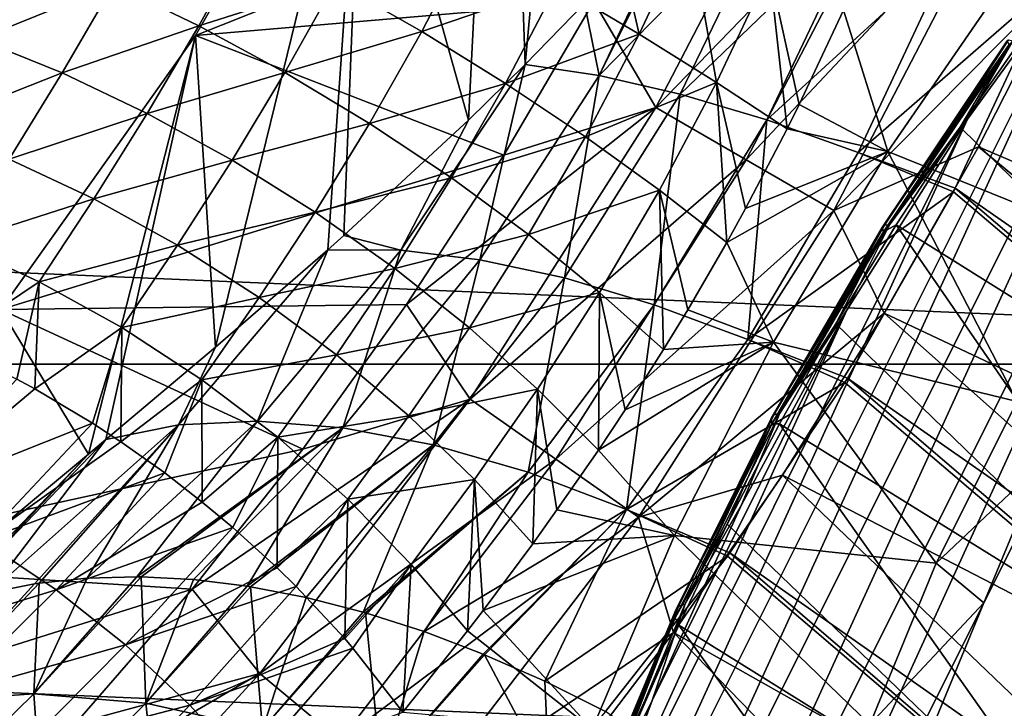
# Model space of a CAD drawing. Header units: metres. Extents: x -82 to 82, y -313 to 40.
# Tile 323 of 405: x 20.58 to 27.83, y -19.01 to -13.94. Entities that reach past the tile are written whole.
import ezdxf

# ---------------------------------------------------------------- set-up
doc = ezdxf.new("R2010")
doc.units = ezdxf.units.M
doc.layers.add('solid_505278_SW0001_CCC', color=7, linetype='CONTINUOUS')

msp = doc.modelspace()

# ---------------------------------------------------------------- linework, layer by layer
at = {"layer": 'solid_505278_SW0001_CCC'}
for points in [[(24.137577, -9.663197, 15), (24.946812, -7.325066, 15), (24.303696, -14.269228, 15)], [(24.946812, -7.325066, 15), (24.740204, -13.820303, 15), (24.303696, -14.269228, 15)], [(23.109718, -11.913891, 15), (24.137577, -9.663197, 15), (23.884995, -14.680129, 15)], [(24.137577, -9.663197, 15), (24.303696, -14.269228, 15), (23.884995, -14.680129, 15)], [(23.931541, -24.465786, 50.190033), (29.631002, -11.998399, 55.399693), (30.784945, -10.763329, 55.271038)], [(23.956261, -25.700851, 49.029205), (23.931541, -24.465786, 50.190033), (30.784945, -10.763329, 55.271038)], [(27.683992, -18.234549, 51.805008), (23.956261, -25.700851, 49.029205), (30.784945, -10.763329, 55.271038)], [(28.280729, -17.04472, 52.244419), (27.683992, -18.234549, 51.805008), (30.784945, -10.763329, 55.271038)], [(23.109718, -11.913891, -257.5), (21.872576, -14.056685, -257.5), (25.420774, -12.645442, -257.5)], [(21.872576, -14.056685, 15), (21.872576, -14.056685, -257.5), (23.109718, -11.913891, -257.5)], [(21.872576, -14.056685, 15), (23.109718, -11.913891, -257.5), (23.109718, -11.913891, 15)], [(21.872576, -14.056685, 15), (23.109718, -11.913891, 15), (22.020729, -16.351177, 15)], [(23.109718, -11.913891, 15), (22.849035, -15.633101, 15), (22.020729, -16.351177, 15)], [(23.109718, -11.913891, 15), (22.966593, -15.528576, 15), (22.849035, -15.633101, 15)], [(23.109718, -11.913891, 15), (23.884995, -14.680129, 15), (22.966593, -15.528576, 15)], [(23.931541, -24.465786, 50.190033), (24.049555, -23.157795, 51.261654), (29.631002, -11.998399, 55.399693)], [(24.049555, -23.157795, 51.261654), (28.553118, -13.306394, 55.378189), (29.631002, -11.998399, 55.399693)], [(26.440536, -12.329425, -257.551117), (24.809366, -13.806458, -257.5), (25.265343, -14.586952, -257.551117)], [(26.440536, -12.329425, -257.551117), (25.265343, -14.586952, -257.551117), (27.138897, -12.655076, -257.704254)], [(21.872576, -14.056685, -257.5), (24.809366, -13.806458, -257.5), (25.420774, -12.645442, -257.5)], [(25.265343, -14.586952, -257.551117), (25.932663, -14.97223, -257.704254), (27.138897, -12.655076, -257.704254)], [(27.138897, -12.655076, -257.704254), (25.932663, -14.97223, -257.704254), (27.813141, -12.969481, -257.956726)], [(24.848799, -14.351301, 15.713318), (25.502874, -12.970085, 15), (25.582354, -12.875551, 15)], [(26.15926, -13.01285, 15.698544), (24.848799, -14.351301, 15.713318), (25.582354, -12.875551, 15)], [(24.887297, -12.935745, 53.281433), (24.536131, -13.685987, 53.205784), (25.143915, -14.046604, 53.40366)], [(24.848799, -14.351301, 15.713318), (24.740204, -13.820303, 15), (25.502874, -12.970085, 15)], [(25.51222, -13.261362, 53.477398), (24.887297, -12.935745, 53.281433), (25.143915, -14.046604, 53.40366)], [(25.932663, -14.97223, -257.704254), (26.576939, -15.344203, -257.956726), (27.813141, -12.969481, -257.956726)], [(27.813141, -12.969481, -257.956726), (26.576939, -15.344203, -257.956726), (28.283504, -13.620578, -258.303833)], [(26.15926, -13.01285, 15.698544), (25.445675, -14.487222, 16.386799), (24.848799, -14.351301, 15.713318)], [(26.15926, -13.01285, 15.698544), (26.788694, -13.193195, 16.344751), (25.445675, -14.487222, 16.386799)], [(26.788694, -13.193195, 16.344751), (26.083418, -14.676422, 17.007921), (25.445675, -14.487222, 16.386799)], [(26.788694, -13.193195, 16.344751), (27.460649, -13.418655, 16.931219), (26.083418, -14.676422, 17.007921)], [(25.51222, -13.261362, 53.477398), (25.143915, -14.046604, 53.40366), (25.713734, -14.401855, 53.699814)], [(26.103806, -13.574477, 53.772263), (25.51222, -13.261362, 53.477398), (25.713734, -14.401855, 53.699814)], [(36.44915, -16.476023, -279.5), (-36.44915, -16.476023, -279.5), (-37.71508, -13.325637, -279.5)], [(37.71508, -13.325637, -279.5), (36.44915, -16.476023, -279.5), (-37.71508, -13.325637, -279.5)], [(22.26449, -13.322787, 53.073959), (21.268299, -13.679102, 53.045944), (21.898563, -13.98352, 52.842003)], [(22.904629, -13.6624, 52.963566), (22.26449, -13.322787, 53.073959), (21.898563, -13.98352, 52.842003)], [(23.902937, -13.327454, 53.110275), (22.904629, -13.6624, 52.963566), (23.540449, -14.027037, 52.954937)], [(24.536131, -13.685987, 53.205784), (23.902937, -13.327454, 53.110275), (23.540449, -14.027037, 52.954937)], [(24.049555, -23.157795, 51.261654), (24.308893, -21.79232, 52.23143), (28.553118, -13.306394, 55.378189)], [(24.308893, -21.79232, 52.23143), (27.564003, -14.67187, 55.206802), (28.553118, -13.306394, 55.378189)], [(27.897261, -14.093922, 55.397335), (28.553118, -13.306394, 55.378189), (27.564003, -14.67187, 55.206802)], [(20.65416, -13.420107, 53.341324), (19.679672, -13.889545, 53.381355), (20.273165, -14.0816, 53.01693)], [(21.268299, -13.679102, 53.045944), (20.65416, -13.420107, 53.341324), (20.273165, -14.0816, 53.01693)], [(27.460649, -13.418655, 16.931219), (26.756451, -14.917248, 17.571249), (26.083418, -14.676422, 17.007921)], [(27.460649, -13.418655, 16.931219), (28.169254, -13.687249, 17.45281), (26.756451, -14.917248, 17.571249)], [(26.649622, -13.869112, 54.159935), (26.975014, -14.908995, 54.659142), (27.920057, -13.540524, 54.881489)], [(28.62536, -15.575521, 52.241753), (27.920057, -13.540524, 54.881489), (26.975014, -14.908995, 54.659142)], [(26.103806, -13.574477, 53.772263), (25.713734, -14.401855, 53.699814), (26.234234, -14.743563, 54.088257)], [(26.103806, -13.574477, 53.772263), (26.234234, -14.743563, 54.088257), (26.323267, -14.564832, 54.1119)], [(26.103806, -13.574477, 53.772263), (26.323267, -14.564832, 54.1119), (26.649622, -13.869112, 54.159935)], [(26.576939, -15.344203, -257.956726), (27.643942, -14.875796, -258.303833), (28.283504, -13.620578, -258.303833)], [(28.283504, -13.620578, -258.303833), (27.643942, -14.875796, -258.303833), (32.819336, -17.084826, -261.541443)], [(21.268299, -13.679102, 53.045944), (20.273165, -14.0816, 53.01693), (20.889635, -14.329658, 52.733463)], [(21.898563, -13.98352, 52.842003), (21.268299, -13.679102, 53.045944), (20.889635, -14.329658, 52.733463)], [(22.904629, -13.6624, 52.963566), (21.898563, -13.98352, 52.842003), (22.53228, -14.327241, 52.733597)], [(23.540449, -14.027037, 52.954937), (22.904629, -13.6624, 52.963566), (22.53228, -14.327241, 52.733597)], [(24.536131, -13.685987, 53.205784), (23.540449, -14.027037, 52.954937), (24.158934, -14.40923, 53.048244)], [(25.143915, -14.046604, 53.40366), (24.536131, -13.685987, 53.205784), (24.158934, -14.40923, 53.048244)], [(26.756451, -14.917248, 17.571249), (28.169254, -13.687249, 17.45281), (27.473446, -15.179481, 18.058968)], [(27.473446, -15.179481, 18.058968), (28.169254, -13.687249, 17.45281), (41.461132, -24.902836, 29.636663)], [(21.872576, -14.056685, -257.5), (24.144918, -14.938069, -257.5), (24.809366, -13.806458, -257.5)], [(25.265343, -14.586952, -257.551117), (24.809366, -13.806458, -257.5), (24.144918, -14.938069, -257.5)], [(24.848799, -14.351301, 15.713318), (24.303696, -14.269228, 15), (24.740204, -13.820303, 15)], [(26.649622, -13.869112, 54.159935), (26.323267, -14.564832, 54.1119), (26.975014, -14.908995, 54.659142)], [(21.898563, -13.98352, 52.842003), (20.889635, -14.329658, 52.733463), (21.517015, -14.62886, 52.536495)], [(22.53228, -14.327241, 52.733597), (21.898563, -13.98352, 52.842003), (21.517015, -14.62886, 52.536495)], [(21.872576, -14.056685, -257.5), (20.437395, -16.072115, -257.5), (24.144918, -14.938069, -257.5)], [(20.437395, -16.072115, 15), (20.437395, -16.072115, -257.5), (21.872576, -14.056685, -257.5)], [(20.437395, -16.072115, 15), (21.872576, -14.056685, -257.5), (21.872576, -14.056685, 15)], [(20.437395, -16.072115, 15), (21.872576, -14.056685, 15), (21.084581, -17.137592, 15)], [(21.872576, -14.056685, 15), (21.21279, -17.030762, 15), (21.084581, -17.137592, 15)], [(21.872576, -14.056685, 15), (22.020729, -16.351177, 15), (21.21279, -17.030762, 15)], [(23.540449, -14.027037, 52.954937), (22.53228, -14.327241, 52.733597), (23.156713, -14.703356, 52.722908)], [(24.158934, -14.40923, 53.048244), (23.540449, -14.027037, 52.954937), (23.156713, -14.703356, 52.722908)], [(25.143915, -14.046604, 53.40366), (24.158934, -14.40923, 53.048244), (24.747421, -14.801156, 53.241581)], [(25.713734, -14.401855, 53.699814), (25.143915, -14.046604, 53.40366), (24.747421, -14.801156, 53.241581)], [(30.36046, -17.526299, 61.46785), (28.006409, -14.01993, 55.868954), (27.508965, -14.72973, 55.761574)], [(27.869297, -14.121118, 55.74493), (27.508965, -14.72973, 55.761574), (28.006409, -14.01993, 55.868954)], [(20.889635, -14.329658, 52.733463), (20.273165, -14.0816, 53.01693), (19.883068, -14.729035, 52.617794)], [(26.9352, -15.470173, 55.375057), (27.855759, -14.095783, 55.629627), (26.950363, -15.452477, 55.258533)], [(27.869297, -14.121118, 55.74493), (27.855759, -14.095783, 55.629627), (26.9352, -15.470173, 55.375057)], [(26.944138, -15.502374, 55.48909), (27.869297, -14.121118, 55.74493), (26.9352, -15.470173, 55.375057)], [(26.944138, -15.502374, 55.48909), (27.508965, -14.72973, 55.761574), (27.869297, -14.121118, 55.74493)], [(26.950363, -15.452477, 55.258533), (27.865257, -14.086544, 55.511539), (26.988775, -15.450285, 55.146107)], [(27.855759, -14.095783, 55.629627), (27.865257, -14.086544, 55.511539), (26.950363, -15.452477, 55.258533)], [(27.865257, -14.086544, 55.511539), (27.897261, -14.093922, 55.397335), (26.988775, -15.450285, 55.146107)], [(26.988775, -15.450285, 55.146107), (27.897261, -14.093922, 55.397335), (27.564003, -14.67187, 55.206802)], [(23.385504, -15.636769, 15.749337), (23.884995, -14.680129, 15), (24.303696, -14.269228, 15)], [(23.385504, -15.636769, 15.749337), (24.303696, -14.269228, 15), (23.968529, -15.707159, 16.462994)], [(24.848799, -14.351301, 15.713318), (23.968529, -15.707159, 16.462994), (24.303696, -14.269228, 15)], [(20.889635, -14.329658, 52.733463), (19.883068, -14.729035, 52.617794), (20.499987, -14.965861, 52.347931)], [(21.517015, -14.62886, 52.536495), (20.889635, -14.329658, 52.733463), (20.499987, -14.965861, 52.347931)], [(22.53228, -14.327241, 52.733597), (21.517015, -14.62886, 52.536495), (22.143021, -14.973351, 52.429893)], [(23.156713, -14.703356, 52.722908), (22.53228, -14.327241, 52.733597), (22.143021, -14.973351, 52.429893)], [(24.848799, -14.351301, 15.713318), (24.593264, -15.841287, 17.130751), (23.968529, -15.707159, 16.462994)], [(24.848799, -14.351301, 15.713318), (25.445675, -14.487222, 16.386799), (24.593264, -15.841287, 17.130751)], [(24.158934, -14.40923, 53.048244), (23.156713, -14.703356, 52.722908), (23.759312, -15.104305, 52.81015)], [(24.747421, -14.801156, 53.241581), (24.158934, -14.40923, 53.048244), (23.759312, -15.104305, 52.81015)], [(25.713734, -14.401855, 53.699814), (24.747421, -14.801156, 53.241581), (25.293859, -15.194792, 53.530991)], [(25.713734, -14.401855, 53.699814), (25.293859, -15.194792, 53.530991), (25.788731, -15.579127, 53.911377)], [(25.713734, -14.401855, 53.699814), (25.788731, -15.579127, 53.911377), (25.927385, -15.328694, 53.976273)], [(25.713734, -14.401855, 53.699814), (25.927385, -15.328694, 53.976273), (26.234234, -14.743563, 54.088257)], [(25.445675, -14.487222, 16.386799), (25.25392, -16.03791, 17.746422), (24.593264, -15.841287, 17.130751)], [(25.445675, -14.487222, 16.386799), (26.083418, -14.676422, 17.007921), (25.25392, -16.03791, 17.746422)], [(26.323267, -14.564832, 54.1119), (26.234234, -14.743563, 54.088257), (26.975014, -14.908995, 54.659142)], [(21.517015, -14.62886, 52.536495), (20.499987, -14.965861, 52.347931), (21.123192, -15.258087, 52.158936)], [(22.143021, -14.973351, 52.429893), (21.517015, -14.62886, 52.536495), (21.123192, -15.258087, 52.158936)], [(25.265343, -14.586952, -257.551117), (24.144918, -14.938069, -257.5), (23.428946, -16.037689, -257.5)], [(25.265343, -14.586952, -257.551117), (23.428946, -16.037689, -257.5), (23.897863, -16.733465, -257.551117)], [(25.265343, -14.586952, -257.551117), (23.897863, -16.733465, -257.551117), (25.932663, -14.97223, -257.704254)], [(23.156713, -14.703356, 52.722908), (22.143021, -14.973351, 52.429893), (22.7554, -15.356386, 52.415737)], [(23.759312, -15.104305, 52.81015), (23.156713, -14.703356, 52.722908), (22.7554, -15.356386, 52.415737)], [(23.385504, -15.636769, 15.749337), (22.966593, -15.528576, 15), (23.884995, -14.680129, 15)], [(24.308893, -21.79232, 52.23143), (24.706573, -20.384939, 53.088329), (27.564003, -14.67187, 55.206802)], [(24.706573, -20.384939, 53.088329), (26.674913, -16.079254, 54.887516), (27.564003, -14.67187, 55.206802)], [(26.083418, -14.676422, 17.007921), (25.944386, -16.295208, 18.304308), (25.25392, -16.03791, 17.746422)], [(26.083418, -14.676422, 17.007921), (26.756451, -14.917248, 17.571249), (25.944386, -16.295208, 18.304308)], [(26.988775, -15.450285, 55.146107), (27.564003, -14.67187, 55.206802), (26.674913, -16.079254, 54.887516)], [(26.944138, -15.502374, 55.48909), (27.037354, -15.450288, 55.616062), (27.508965, -14.72973, 55.761574)], [(30.36046, -17.526299, 61.46785), (27.508965, -14.72973, 55.761574), (27.037354, -15.450288, 55.616062)], [(24.747421, -14.801156, 53.241581), (23.759312, -15.104305, 52.81015), (24.327957, -15.522029, 52.993572)], [(25.293859, -15.194792, 53.530991), (24.747421, -14.801156, 53.241581), (24.327957, -15.522029, 52.993572)], [(26.234234, -14.743563, 54.088257), (25.927385, -15.328694, 53.976273), (26.975014, -14.908995, 54.659142)], [(26.576939, -15.344203, -257.956726), (26.948708, -16.101057, -258.303833), (27.643942, -14.875796, -258.303833)], [(27.643942, -14.875796, -258.303833), (26.948708, -16.101057, -258.303833), (32.04287, -18.50012, -261.541443)], [(27.643942, -14.875796, -258.303833), (32.04287, -18.50012, -261.541443), (32.819336, -17.084826, -261.541443)], [(20.437395, -16.072115, -257.5), (23.428946, -16.037689, -257.5), (24.144918, -14.938069, -257.5)], [(25.788731, -15.579127, 53.911377), (26.132467, -16.313932, 54.29118), (26.975014, -14.908995, 54.659142)], [(25.927385, -15.328694, 53.976273), (25.788731, -15.579127, 53.911377), (26.975014, -14.908995, 54.659142)], [(26.756451, -14.917248, 17.571249), (27.458941, -15.20748, 18.071804), (25.944386, -16.295208, 18.304308)], [(27.93005, -16.750429, 51.923878), (26.975014, -14.908995, 54.659142), (26.132467, -16.313932, 54.29118)], [(26.756451, -14.917248, 17.571249), (27.473446, -15.179481, 18.058968), (27.458941, -15.20748, 18.071804)], [(27.93005, -16.750429, 51.923878), (28.62536, -15.575521, 52.241753), (26.975014, -14.908995, 54.659142)], [(21.123192, -15.258087, 52.158936), (20.499987, -14.965861, 52.347931), (20.103329, -15.58589, 51.892357)], [(22.143021, -14.973351, 52.429893), (21.123192, -15.258087, 52.158936), (21.740881, -15.600178, 52.054379)], [(22.7554, -15.356386, 52.415737), (22.143021, -14.973351, 52.429893), (21.740881, -15.600178, 52.054379)], [(23.897863, -16.733465, -257.551117), (24.529066, -17.175436, -257.704254), (25.932663, -14.97223, -257.704254)], [(25.932663, -14.97223, -257.704254), (24.529066, -17.175436, -257.704254), (26.576939, -15.344203, -257.956726)], [(23.759312, -15.104305, 52.81015), (22.7554, -15.356386, 52.415737), (23.342159, -15.770466, 52.494301)], [(24.327957, -15.522029, 52.993572), (23.759312, -15.104305, 52.81015), (23.342159, -15.770466, 52.494301)], [(25.293859, -15.194792, 53.530991), (24.327957, -15.522029, 52.993572), (24.851223, -15.948128, 53.269482)], [(25.293859, -15.194792, 53.530991), (24.851223, -15.948128, 53.269482), (25.321745, -16.368969, 53.634499)], [(25.293859, -15.194792, 53.530991), (25.321745, -16.368969, 53.634499), (25.500689, -16.075296, 53.750725)], [(25.293859, -15.194792, 53.530991), (25.500689, -16.075296, 53.750725), (25.788731, -15.579127, 53.911377)], [(25.944386, -16.295208, 18.304308), (27.458941, -15.20748, 18.071804), (26.678631, -16.578077, 18.780199)], [(26.678631, -16.578077, 18.780199), (27.458941, -15.20748, 18.071804), (40.277557, -26.071154, 29.859011)], [(27.458941, -15.20748, 18.071804), (27.473446, -15.179481, 18.058968), (40.277557, -26.071154, 29.859011)], [(27.473446, -15.179481, 18.058968), (41.461132, -24.902836, 29.636663), (40.277557, -26.071154, 29.859011)], [(21.123192, -15.258087, 52.158936), (20.103329, -15.58589, 51.892357), (20.721544, -15.869675, 51.712254)], [(21.740881, -15.600178, 52.054379), (21.123192, -15.258087, 52.158936), (20.721544, -15.869675, 51.712254)], [(22.7554, -15.356386, 52.415737), (21.740881, -15.600178, 52.054379), (22.341362, -15.985657, 52.03624)], [(23.342159, -15.770466, 52.494301), (22.7554, -15.356386, 52.415737), (22.341362, -15.985657, 52.03624)], [(24.529066, -17.175436, -257.704254), (25.13847, -17.602146, -257.956726), (26.576939, -15.344203, -257.956726)], [(26.576939, -15.344203, -257.956726), (25.13847, -17.602146, -257.956726), (26.948708, -16.101057, -258.303833)], [(26.136301, -16.849184, 54.866966), (26.950363, -15.452477, 55.258533), (26.180414, -16.837208, 54.757282)], [(26.9352, -15.470173, 55.375057), (26.950363, -15.452477, 55.258533), (26.136301, -16.849184, 54.866966)], [(26.180414, -16.837208, 54.757282), (26.988775, -15.450285, 55.146107), (26.674913, -16.079254, 54.887516)], [(26.950363, -15.452477, 55.258533), (26.988775, -15.450285, 55.146107), (26.180414, -16.837208, 54.757282)], [(29.448359, -18.943041, 61.16515), (27.037354, -15.450288, 55.616062), (26.592957, -16.179489, 55.432838)], [(26.944138, -15.502374, 55.48909), (26.592957, -16.179489, 55.432838), (27.037354, -15.450288, 55.616062)], [(29.448359, -18.943041, 61.16515), (30.36046, -17.526299, 61.46785), (27.037354, -15.450288, 55.616062)], [(23.385504, -15.636769, 15.749337), (22.849035, -15.633101, 15), (22.966593, -15.528576, 15)], [(24.327957, -15.522029, 52.993572), (23.342159, -15.770466, 52.494301), (23.891815, -16.207485, 52.664055)], [(24.851223, -15.948128, 53.269482), (24.327957, -15.522029, 52.993572), (23.891815, -16.207485, 52.664055)], [(26.116096, -16.875528, 54.981064), (26.9352, -15.470173, 55.375057), (26.136301, -16.849184, 54.866966)], [(26.944138, -15.502374, 55.48909), (26.9352, -15.470173, 55.375057), (26.116096, -16.875528, 54.981064)], [(26.120943, -16.914749, 55.093132), (26.944138, -15.502374, 55.48909), (26.116096, -16.875528, 54.981064)], [(26.120943, -16.914749, 55.093132), (26.592957, -16.179489, 55.432838), (26.944138, -15.502374, 55.48909)], [(20.721544, -15.869675, 51.712254), (20.103329, -15.58589, 51.892357), (20.035589, -16.327711, 51.270973)], [(21.740881, -15.600178, 52.054379), (20.721544, -15.869675, 51.712254), (21.330858, -16.206587, 51.610352)], [(22.341362, -15.985657, 52.03624), (21.740881, -15.600178, 52.054379), (21.330858, -16.206587, 51.610352)], [(25.788731, -15.579127, 53.911377), (25.500689, -16.075296, 53.750725), (26.132467, -16.313932, 54.29118)], [(21.747009, -16.922663, 15.7874), (22.020729, -16.351177, 15), (22.849035, -15.633101, 15)], [(21.747009, -16.922663, 15.7874), (22.849035, -15.633101, 15), (22.329899, -16.89518, 16.548613)], [(23.385504, -15.636769, 15.749337), (22.329899, -16.89518, 16.548613), (22.849035, -15.633101, 15)], [(23.385504, -15.636769, 15.749337), (22.958353, -16.944559, 17.271502), (22.329899, -16.89518, 16.548613)], [(23.385504, -15.636769, 15.749337), (23.968529, -15.707159, 16.462994), (22.958353, -16.944559, 17.271502)], [(23.968529, -15.707159, 16.462994), (23.625912, -17.070295, 17.948639), (22.958353, -16.944559, 17.271502)], [(23.968529, -15.707159, 16.462994), (24.593264, -15.841287, 17.130751), (23.625912, -17.070295, 17.948639)], [(23.342159, -15.770466, 52.494301), (22.341362, -15.985657, 52.03624), (22.913263, -16.407227, 52.10487)], [(23.891815, -16.207485, 52.664055), (23.342159, -15.770466, 52.494301), (22.913263, -16.407227, 52.10487)], [(20.721544, -15.869675, 51.712254), (20.035589, -16.327711, 51.270973), (20.557297, -16.585384, 51.153534)], [(20.721544, -15.869675, 51.712254), (20.557297, -16.585384, 51.153534), (20.689674, -16.657991, 51.131958)], [(21.330858, -16.206587, 51.610352), (20.721544, -15.869675, 51.712254), (20.689674, -16.657991, 51.131958)], [(24.593264, -15.841287, 17.130751), (24.32572, -17.271095, 18.573067), (23.625912, -17.070295, 17.948639)], [(24.593264, -15.841287, 17.130751), (25.25392, -16.03791, 17.746422), (24.32572, -17.271095, 18.573067)], [(24.851223, -15.948128, 53.269482), (23.891815, -16.207485, 52.664055), (24.393604, -16.658886, 52.921673)], [(24.851223, -15.948128, 53.269482), (24.393604, -16.658886, 52.921673), (24.842352, -17.10898, 53.266068)], [(24.851223, -15.948128, 53.269482), (24.842352, -17.10898, 53.266068), (25.038931, -16.813105, 53.426853)], [(24.851223, -15.948128, 53.269482), (25.038931, -16.813105, 53.426853), (25.321745, -16.368969, 53.634499)], [(20.437395, -16.072115, -257.5), (22.663006, -17.102957, -257.5), (23.428946, -16.037689, -257.5)], [(22.341362, -15.985657, 52.03624), (21.330858, -16.206587, 51.610352), (21.920179, -16.590492, 51.588505)], [(22.913263, -16.407227, 52.10487), (22.341362, -15.985657, 52.03624), (21.920179, -16.590492, 51.588505)], [(23.897863, -16.733465, -257.551117), (23.428946, -16.037689, -257.5), (22.663006, -17.102957, -257.5)], [(25.25392, -16.03791, 17.746422), (25.050581, -17.544899, 19.138369), (24.32572, -17.271095, 18.573067)], [(25.25392, -16.03791, 17.746422), (25.944386, -16.295208, 18.304308), (25.050581, -17.544899, 19.138369)], [(20.437395, -16.072115, -257.5), (18.817091, -17.942045, -257.5), (22.663006, -17.102957, -257.5)], [(20.437395, -16.072115, 15), (21.084581, -17.137592, 15), (20.194918, -17.877947, 15)], [(24.706573, -20.384939, 53.088329), (25.237801, -18.952639, 53.821999), (26.674913, -16.079254, 54.887516)], [(25.13847, -17.602146, -257.956726), (26.1992, -17.293892, -258.303833), (26.948708, -16.101057, -258.303833)], [(25.237801, -18.952639, 53.821999), (25.896591, -17.511557, 54.424175), (26.674913, -16.079254, 54.887516)], [(25.500689, -16.075296, 53.750725), (25.321745, -16.368969, 53.634499), (26.132467, -16.313932, 54.29118)], [(26.180414, -16.837208, 54.757282), (26.674913, -16.079254, 54.887516), (25.896591, -17.511557, 54.424175)], [(26.948708, -16.101057, -258.303833), (26.1992, -17.293892, -258.303833), (31.20541, -19.880199, -261.541443)], [(26.948708, -16.101057, -258.303833), (31.20541, -19.880199, -261.541443), (32.04287, -18.50012, -261.541443)], [(26.120943, -16.914749, 55.093132), (26.17708, -16.915195, 55.21244), (26.592957, -16.179489, 55.432838)], [(29.448359, -18.943041, 61.16515), (26.592957, -16.179489, 55.432838), (26.17708, -16.915195, 55.21244)], [(21.330858, -16.206587, 51.610352), (20.689674, -16.657991, 51.131958), (21.112738, -16.910637, 51.086449)], [(21.330858, -16.206587, 51.610352), (21.112738, -16.910637, 51.086449), (21.322853, -17.048357, 51.077782)], [(21.920179, -16.590492, 51.588505), (21.330858, -16.206587, 51.610352), (21.322853, -17.048357, 51.077782)], [(23.891815, -16.207485, 52.664055), (22.913263, -16.407227, 52.10487), (23.445753, -16.856901, 52.258961)], [(24.393604, -16.658886, 52.921673), (23.891815, -16.207485, 52.664055), (23.445753, -16.856901, 52.258961)], [(24.842352, -17.10898, 53.266068), (25.403563, -17.736685, 53.782539), (26.132467, -16.313932, 54.29118)], [(25.038931, -16.813105, 53.426853), (24.842352, -17.10898, 53.266068), (26.132467, -16.313932, 54.29118)], [(25.321745, -16.368969, 53.634499), (25.038931, -16.813105, 53.426853), (26.132467, -16.313932, 54.29118)], [(25.944386, -16.295208, 18.304308), (26.658358, -16.610617, 18.799129), (25.050581, -17.544899, 19.138369)], [(27.333321, -17.940237, 51.484474), (26.132467, -16.313932, 54.29118), (25.403563, -17.736685, 53.782539)], [(25.944386, -16.295208, 18.304308), (26.678631, -16.578077, 18.780199), (26.658358, -16.610617, 18.799129)], [(27.333321, -17.940237, 51.484474), (27.93005, -16.750429, 51.923878), (26.132467, -16.313932, 54.29118)], [(21.747009, -16.922663, 15.7874), (21.21279, -17.030762, 15), (22.020729, -16.351177, 15)], [(22.913263, -16.407227, 52.10487), (21.920179, -16.590492, 51.588505), (22.478773, -17.0144, 51.64711)], [(23.445753, -16.856901, 52.258961), (22.913263, -16.407227, 52.10487), (22.478773, -17.0144, 51.64711)], [(34.920612, -19.507713, -279.5), (-34.920612, -19.507713, -279.5), (-36.44915, -16.476023, -279.5)], [(36.44915, -16.476023, -279.5), (34.920612, -19.507713, -279.5), (-36.44915, -16.476023, -279.5)], [(20.557297, -16.585384, 51.153534), (19.730986, -17.459305, 50.179237), (20.689674, -16.657991, 51.131958)], [(21.920179, -16.590492, 51.588505), (21.322853, -17.048357, 51.077782), (21.646002, -17.277285, 51.083935)], [(21.920179, -16.590492, 51.588505), (21.646002, -17.277285, 51.083935), (21.922327, -17.490917, 51.109539)], [(22.478773, -17.0144, 51.64711), (21.920179, -16.590492, 51.588505), (21.922327, -17.490917, 51.109539)], [(25.050581, -17.544899, 19.138369), (26.658358, -16.610617, 18.799129), (25.810282, -17.865261, 19.621321)], [(25.810282, -17.865261, 19.621321), (26.658358, -16.610617, 18.799129), (39.040272, -27.144865, 30.226973)], [(26.658358, -16.610617, 18.799129), (26.678631, -16.578077, 18.780199), (39.040272, -27.144865, 30.226973)], [(26.678631, -16.578077, 18.780199), (40.277557, -26.071154, 29.859011), (39.040272, -27.144865, 30.226973)], [(19.730986, -17.459305, 50.179237), (21.112738, -16.910637, 51.086449), (20.689674, -16.657991, 51.131958)], [(24.393604, -16.658886, 52.921673), (23.445753, -16.856901, 52.258961), (23.928753, -17.32617, 52.495602)], [(24.393604, -16.658886, 52.921673), (23.928753, -17.32617, 52.495602), (24.358845, -17.79829, 52.816093)], [(24.393604, -16.658886, 52.921673), (24.358845, -17.79829, 52.816093), (24.537525, -17.549385, 52.991226)], [(24.393604, -16.658886, 52.921673), (24.537525, -17.549385, 52.991226), (24.842352, -17.10898, 53.266068)], [(23.897863, -16.733465, -257.551117), (22.663006, -17.102957, -257.5), (21.848703, -18.131662, -257.5)], [(23.897863, -16.733465, -257.551117), (21.848703, -18.131662, -257.5), (22.348507, -18.752625, -257.551117)], [(23.897863, -16.733465, -257.551117), (22.348507, -18.752625, -257.551117), (24.529066, -17.175436, -257.704254)], [(27.333321, -17.940237, 51.484474), (28.280729, -17.04472, 52.244419), (27.93005, -16.750429, 51.923878)], [(22.329899, -16.89518, 16.548613), (21.44137, -18.041313, 17.733559), (21.074337, -18.050894, 17.322672)], [(21.747009, -16.922663, 15.7874), (22.329899, -16.89518, 16.548613), (21.074337, -18.050894, 17.322672)], [(22.329899, -16.89518, 16.548613), (22.958353, -16.944559, 17.271502), (21.44137, -18.041313, 17.733559)], [(23.445753, -16.856901, 52.258961), (22.478773, -17.0144, 51.64711), (22.996469, -17.470589, 51.785103)], [(23.928753, -17.32617, 52.495602), (23.445753, -16.856901, 52.258961), (22.996469, -17.470589, 51.785103)], [(25.407423, -18.296452, 54.451969), (26.116096, -16.875528, 54.981064), (25.431988, -18.261364, 54.341129)], [(26.120943, -16.914749, 55.093132), (26.116096, -16.875528, 54.981064), (25.407423, -18.296452, 54.451969)], [(25.431988, -18.261364, 54.341129), (26.136301, -16.849184, 54.866966), (25.481037, -18.239492, 54.235126)], [(26.116096, -16.875528, 54.981064), (26.136301, -16.849184, 54.866966), (25.431988, -18.261364, 54.341129)], [(25.481037, -18.239492, 54.235126), (26.180414, -16.837208, 54.757282), (25.896591, -17.511557, 54.424175)], [(26.136301, -16.849184, 54.866966), (26.180414, -16.837208, 54.757282), (25.481037, -18.239492, 54.235126)], [(19.730986, -17.459305, 50.179237), (20.300137, -17.774092, 50.097862), (21.112738, -16.910637, 51.086449)], [(21.112738, -16.910637, 51.086449), (20.300137, -17.774092, 50.097862), (21.322853, -17.048357, 51.077782)], [(21.747009, -16.922663, 15.7874), (20.352474, -18.160122, 16.430052), (21.21279, -17.030762, 15)], [(21.747009, -16.922663, 15.7874), (20.685389, -18.093496, 16.856911), (20.352474, -18.160122, 16.430052)], [(21.747009, -16.922663, 15.7874), (20.721249, -18.088055, 16.90127), (20.685389, -18.093496, 16.856911)], [(21.747009, -16.922663, 15.7874), (21.074337, -18.050894, 17.322672), (20.721249, -18.088055, 16.90127)], [(22.958353, -16.944559, 17.271502), (21.472645, -18.041763, 17.767385), (21.44137, -18.041313, 17.733559)], [(22.958353, -16.944559, 17.271502), (21.857269, -18.06245, 18.169237), (21.472645, -18.041763, 17.767385)], [(22.958353, -16.944559, 17.271502), (22.253323, -18.111237, 18.557325), (21.857269, -18.06245, 18.169237)], [(22.958353, -16.944559, 17.271502), (23.625912, -17.070295, 17.948639), (22.253323, -18.111237, 18.557325)], [(25.40873, -18.342772, 54.561394), (26.120943, -16.914749, 55.093132), (25.407423, -18.296452, 54.451969)], [(25.40873, -18.342772, 54.561394), (25.790941, -17.655249, 54.955521), (26.120943, -16.914749, 55.093132)], [(26.120943, -16.914749, 55.093132), (25.790941, -17.655249, 54.955521), (26.17708, -16.915195, 55.21244)], [(28.629831, -20.384483, 60.7374), (26.17708, -16.915195, 55.21244), (25.790941, -17.655249, 54.955521)], [(28.629831, -20.384483, 60.7374), (29.448359, -18.943041, 61.16515), (26.17708, -16.915195, 55.21244)], [(20.035706, -18.253389, 15.995957), (21.084581, -17.137592, 15), (21.21279, -17.030762, 15)], [(20.035706, -18.253389, 15.995957), (21.21279, -17.030762, 15), (20.352474, -18.160122, 16.430052)], [(20.300137, -17.774092, 50.097862), (21.646002, -17.277285, 51.083935), (21.322853, -17.048357, 51.077782)], [(22.478773, -17.0144, 51.64711), (21.922327, -17.490917, 51.109539), (22.148968, -17.679747, 51.14603)], [(22.478773, -17.0144, 51.64711), (22.148968, -17.679747, 51.14603), (22.475977, -17.976723, 51.226589)], [(22.996469, -17.470589, 51.785103), (22.478773, -17.0144, 51.64711), (22.475977, -17.976723, 51.226589)], [(27.333321, -17.940237, 51.484474), (27.683992, -18.234549, 51.805008), (28.280729, -17.04472, 52.244419)], [(18.817091, -17.942045, -257.5), (21.848703, -18.131662, -257.5), (22.663006, -17.102957, -257.5)], [(23.625912, -17.070295, 17.948639), (22.278454, -18.115221, 18.581123), (22.253323, -18.111237, 18.557325)], [(23.625912, -17.070295, 17.948639), (22.68924, -18.194609, 18.956734), (22.278454, -18.115221, 18.581123)], [(23.625912, -17.070295, 17.948639), (23.108641, -18.302183, 19.315426), (22.68924, -18.194609, 18.956734)], [(23.625912, -17.070295, 17.948639), (24.32572, -17.271095, 18.573067), (23.108641, -18.302183, 19.315426)], [(24.842352, -17.10898, 53.266068), (24.537525, -17.549385, 52.991226), (25.403563, -17.736685, 53.782539)], [(19.997107, -18.266975, 15.940986), (20.194918, -17.877947, 15), (21.084581, -17.137592, 15)], [(19.997107, -18.266975, 15.940986), (21.084581, -17.137592, 15), (20.035706, -18.253389, 15.995957)], [(22.348507, -18.752625, -257.551117), (22.938787, -19.247929, -257.704254), (24.529066, -17.175436, -257.704254)], [(24.529066, -17.175436, -257.704254), (22.938787, -19.247929, -257.704254), (25.13847, -17.602146, -257.956726)], [(24.32572, -17.271095, 18.573067), (23.126415, -18.30731, 19.330095), (23.108641, -18.302183, 19.315426)], [(24.32572, -17.271095, 18.573067), (23.557457, -18.445339, 19.673059), (23.126415, -18.30731, 19.330095)], [(24.32572, -17.271095, 18.573067), (25.050581, -17.544899, 19.138369), (23.557457, -18.445339, 19.673059)], [(20.300137, -17.774092, 50.097862), (20.84535, -18.137321, 50.076649), (21.646002, -17.277285, 51.083935)], [(21.646002, -17.277285, 51.083935), (20.84535, -18.137321, 50.076649), (21.922327, -17.490917, 51.109539)], [(23.928753, -17.32617, 52.495602), (22.996469, -17.470589, 51.785103), (23.46384, -17.950754, 51.999969)], [(23.928753, -17.32617, 52.495602), (23.46384, -17.950754, 51.999969), (23.877419, -18.439619, 52.293659)], [(23.928753, -17.32617, 52.495602), (23.877419, -18.439619, 52.293659), (23.992458, -18.289913, 52.425175)], [(23.928753, -17.32617, 52.495602), (23.992458, -18.289913, 52.425175), (24.358845, -17.79829, 52.816093)], [(25.13847, -17.602146, -257.956726), (25.396931, -18.451904, -258.303833), (26.1992, -17.293892, -258.303833)], [(26.1992, -17.293892, -258.303833), (25.396931, -18.451904, -258.303833), (30.308548, -21.222439, -261.541443)], [(26.1992, -17.293892, -258.303833), (30.308548, -21.222439, -261.541443), (31.20541, -19.880199, -261.541443)], [(22.996469, -17.470589, 51.785103), (22.475977, -17.976723, 51.226589), (22.613983, -18.111897, 51.271786)], [(22.996469, -17.470589, 51.785103), (22.613983, -18.111897, 51.271786), (22.97261, -18.495956, 51.426563)], [(23.46384, -17.950754, 51.999969), (22.996469, -17.470589, 51.785103), (22.97261, -18.495956, 51.426563)], [(20.84535, -18.137321, 50.076649), (22.148968, -17.679747, 51.14603), (21.922327, -17.490917, 51.109539)], [(25.050581, -17.544899, 19.138369), (23.994051, -18.611187, 19.996092), (23.557457, -18.445339, 19.673059)], [(25.050581, -17.544899, 19.138369), (24.003618, -18.615107, 20.002903), (23.994051, -18.611187, 19.996092)], [(25.050581, -17.544899, 19.138369), (24.448578, -18.810789, 20.307201), (24.003618, -18.615107, 20.002903)], [(24.537525, -17.549385, 52.991226), (24.358845, -17.79829, 52.816093), (25.403563, -17.736685, 53.782539)], [(25.050581, -17.544899, 19.138369), (25.793108, -17.888769, 19.638643), (24.448578, -18.810789, 20.307201)], [(25.050581, -17.544899, 19.138369), (25.810282, -17.865261, 19.621321), (25.793108, -17.888769, 19.638643)], [(25.481037, -18.239492, 54.235126), (25.896591, -17.511557, 54.424175), (25.237801, -18.952639, 53.821999)], [(22.938787, -19.247929, -257.704254), (23.508682, -19.726128, -257.956726), (25.13847, -17.602146, -257.956726)], [(25.13847, -17.602146, -257.956726), (23.508682, -19.726128, -257.956726), (25.396931, -18.451904, -258.303833)], [(20.84535, -18.137321, 50.076649), (21.35833, -18.543465, 50.115925), (22.148968, -17.679747, 51.14603)], [(22.148968, -17.679747, 51.14603), (21.35833, -18.543465, 50.115925), (22.475977, -17.976723, 51.226589)], [(25.40873, -18.342772, 54.561394), (25.435675, -18.397476, 54.66283), (25.790941, -17.655249, 54.955521)], [(28.629831, -20.384483, 60.7374), (25.790941, -17.655249, 54.955521), (25.435675, -18.397476, 54.66283)], [(20.300137, -17.774092, 50.097862), (19.503693, -18.550802, 48.97197), (20.84535, -18.137321, 50.076649)], [(23.992458, -18.289913, 52.425175), (24.795671, -19.162811, 53.138409), (25.403563, -17.736685, 53.782539)], [(24.358845, -17.79829, 52.816093), (23.992458, -18.289913, 52.425175), (25.403563, -17.736685, 53.782539)], [(26.842644, -19.130045, 50.92905), (25.403563, -17.736685, 53.782539), (24.795671, -19.162811, 53.138409)], [(26.842644, -19.130045, 50.92905), (27.333321, -17.940237, 51.484474), (25.403563, -17.736685, 53.782539)], [(24.448578, -18.810789, 20.307201), (25.793108, -17.888769, 19.638643), (24.895815, -19.033453, 20.588764)], [(24.895815, -19.033453, 20.588764), (25.793108, -17.888769, 19.638643), (37.765705, -28.109753, 30.735613)], [(25.793108, -17.888769, 19.638643), (25.810282, -17.865261, 19.621321), (37.765705, -28.109753, 30.735613)], [(25.810282, -17.865261, 19.621321), (39.040272, -27.144865, 30.226973), (37.765705, -28.109753, 30.735613)], [(18.817091, -17.942045, -257.5), (17.026358, -19.649506, -257.5), (21.848703, -18.131662, -257.5)], [(21.35833, -18.543465, 50.115925), (22.613983, -18.111897, 51.271786), (22.475977, -17.976723, 51.226589)], [(23.46384, -17.950754, 51.999969), (22.97261, -18.495956, 51.426563), (23.033968, -18.567156, 51.459293)], [(23.46384, -17.950754, 51.999969), (23.033968, -18.567156, 51.459293), (23.402187, -19.038118, 51.705418)], [(23.46384, -17.950754, 51.999969), (23.402187, -19.038118, 51.705418), (23.877419, -18.439619, 52.293659)], [(26.842644, -19.130045, 50.92905), (27.683992, -18.234549, 51.805008), (27.333321, -17.940237, 51.484474)], [(21.44137, -18.041313, 17.733559), (21.472645, -18.041763, 17.767385), (20.680765, -18.903358, 18.810902)], [(21.074337, -18.050894, 17.322672), (21.44137, -18.041313, 17.733559), (20.680765, -18.903358, 18.810902)], [(20.680765, -18.903358, 18.810902), (21.472645, -18.041763, 17.767385), (21.507744, -18.972521, 19.576406)], [(20.721249, -18.088055, 16.90127), (21.074337, -18.050894, 17.322672), (20.680765, -18.903358, 18.810902)], [(21.472645, -18.041763, 17.767385), (21.857269, -18.06245, 18.169237), (21.507744, -18.972521, 19.576406)], [(21.857269, -18.06245, 18.169237), (22.253323, -18.111237, 18.557325), (21.507744, -18.972521, 19.576406)], [(17.026358, -19.649506, -257.5), (20.98773, -19.121668, -257.5), (21.848703, -18.131662, -257.5)], [(19.503693, -18.550802, 48.97197), (20.067249, -18.904715, 48.935093), (20.84535, -18.137321, 50.076649)], [(19.898254, -18.957726, 17.998869), (20.721249, -18.088055, 16.90127), (20.680765, -18.903358, 18.810902)], [(20.685389, -18.093496, 16.856911), (20.721249, -18.088055, 16.90127), (19.898254, -18.957726, 17.998869)], [(20.352474, -18.160122, 16.430052), (20.685389, -18.093496, 16.856911), (19.898254, -18.957726, 17.998869)], [(20.84535, -18.137321, 50.076649), (20.067249, -18.904715, 48.935093), (21.35833, -18.543465, 50.115925)], [(22.348507, -18.752625, -257.551117), (21.848703, -18.131662, -257.5), (20.98773, -19.121668, -257.5)], [(21.35833, -18.543465, 50.115925), (21.831266, -18.986341, 50.215092), (22.613983, -18.111897, 51.271786)], [(22.253323, -18.111237, 18.557325), (22.278454, -18.115221, 18.581123), (21.507744, -18.972521, 19.576406)], [(21.507744, -18.972521, 19.576406), (22.278454, -18.115221, 18.581123), (22.366606, -19.16416, 20.283731)], [(22.613983, -18.111897, 51.271786), (21.831266, -18.986341, 50.215092), (22.97261, -18.495956, 51.426563)], [(22.278454, -18.115221, 18.581123), (22.68924, -18.194609, 18.956734), (22.366606, -19.16416, 20.283731)], [(22.68924, -18.194609, 18.956734), (23.108641, -18.302183, 19.315426), (22.366606, -19.16416, 20.283731)], [(27.683992, -18.234549, 51.805008), (27.193323, -19.424343, 51.249588), (23.956261, -25.700851, 49.029205)], [(24.845142, -19.673544, 53.686775), (25.431988, -18.261364, 54.341129), (24.898302, -19.641779, 53.585361)], [(25.407423, -18.296452, 54.451969), (25.431988, -18.261364, 54.341129), (24.845142, -19.673544, 53.686775)], [(24.898302, -19.641779, 53.585361), (25.481037, -18.239492, 54.235126), (25.237801, -18.952639, 53.821999)], [(25.431988, -18.261364, 54.341129), (25.481037, -18.239492, 54.235126), (24.898302, -19.641779, 53.585361)], [(26.842644, -19.130045, 50.92905), (27.193323, -19.424343, 51.249588), (27.683992, -18.234549, 51.805008)], [(23.108641, -18.302183, 19.315426), (23.126415, -18.30731, 19.330095), (22.366606, -19.16416, 20.283731)], [(22.366606, -19.16416, 20.283731), (23.126415, -18.30731, 19.330095), (23.244276, -19.475357, 20.92211)], [(23.126415, -18.30731, 19.330095), (23.557457, -18.445339, 19.673059), (23.244276, -19.475357, 20.92211)], [(23.992458, -18.289913, 52.425175), (23.877419, -18.439619, 52.293659), (24.795671, -19.162811, 53.138409)], [(24.8153, -19.770794, 53.8997), (25.435675, -18.397476, 54.66283), (25.40873, -18.342772, 54.561394)], [(24.8153, -19.770794, 53.8997), (25.40873, -18.342772, 54.561394), (24.816944, -19.717375, 53.793568)], [(24.816944, -19.717375, 53.793568), (25.407423, -18.296452, 54.451969), (24.845142, -19.673544, 53.686775)], [(25.40873, -18.342772, 54.561394), (25.407423, -18.296452, 54.451969), (24.816944, -19.717375, 53.793568)], [(24.8153, -19.770794, 53.8997), (25.112322, -19.139704, 54.335224), (25.435675, -18.397476, 54.66283)], [(27.911861, -21.838329, 60.188251), (25.435675, -18.397476, 54.66283), (25.112322, -19.139704, 54.335224)], [(27.911861, -21.838329, 60.188251), (28.629831, -20.384483, 60.7374), (25.435675, -18.397476, 54.66283)], [(21.831266, -18.986341, 50.215092), (23.033968, -18.567156, 51.459293), (22.97261, -18.495956, 51.426563)], [(23.557457, -18.445339, 19.673059), (23.994051, -18.611187, 19.996092), (23.244276, -19.475357, 20.92211)], [(23.877419, -18.439619, 52.293659), (23.402187, -19.038118, 51.705418), (24.795671, -19.162811, 53.138409)], [(23.508682, -19.726128, -257.956726), (24.543512, -19.572756, -258.303833), (25.396931, -18.451904, -258.303833)], [(25.396931, -18.451904, -258.303833), (24.543512, -19.572756, -258.303833), (29.353991, -22.524281, -261.541443)], [(25.396931, -18.451904, -258.303833), (29.353991, -22.524281, -261.541443), (30.308548, -21.222439, -261.541443)], [(20.067249, -18.904715, 48.935093), (20.597336, -19.308249, 48.954597), (21.35833, -18.543465, 50.115925)], [(21.35833, -18.543465, 50.115925), (20.597336, -19.308249, 48.954597), (21.831266, -18.986341, 50.215092)], [(21.831266, -18.986341, 50.215092), (22.256962, -19.459211, 50.372639), (23.033968, -18.567156, 51.459293)], [(23.033968, -18.567156, 51.459293), (22.256962, -19.459211, 50.372639), (23.402187, -19.038118, 51.705418)], [(23.994051, -18.611187, 19.996092), (24.003618, -18.615107, 20.002903), (23.244276, -19.475357, 20.92211)], [(23.244276, -19.475357, 20.92211), (24.003618, -18.615107, 20.002903), (24.480539, -19.514091, 21.061436)], [(24.003618, -18.615107, 20.002903), (24.448578, -18.810789, 20.307201), (24.480539, -19.514091, 21.061436)], [(22.348507, -18.752625, -257.551117), (20.98773, -19.121668, -257.5), (20.081905, -20.070875, -257.5)], [(22.348507, -18.752625, -257.551117), (20.081905, -20.070875, -257.5), (20.629066, -20.629066, -257.551117)], [(22.348507, -18.752625, -257.551117), (20.629066, -20.629066, -257.551117), (22.938787, -19.247929, -257.704254)], [(24.448578, -18.810789, 20.307201), (24.895815, -19.033453, 20.588764), (24.480539, -19.514091, 21.061436)], [(20.067249, -18.904715, 48.935093), (19.326065, -19.584763, 47.681221), (20.597336, -19.308249, 48.954597)], [(19.893841, -19.673168, 19.948828), (20.680765, -18.903358, 18.810902), (20.740744, -19.739573, 20.661402)], [(19.898254, -18.957726, 17.998869), (20.680765, -18.903358, 18.810902), (19.893841, -19.673168, 19.948828)], [(20.680765, -18.903358, 18.810902), (21.507744, -18.972521, 19.576406), (20.740744, -19.739573, 20.661402)], [(20.597336, -19.308249, 48.954597), (21.085882, -19.755262, 49.030186), (21.831266, -18.986341, 50.215092)], [(20.740744, -19.739573, 20.661402), (21.507744, -18.972521, 19.576406), (21.609795, -19.930922, 21.32288)], [(21.831266, -18.986341, 50.215092), (21.085882, -19.755262, 49.030186), (22.256962, -19.459211, 50.372639)], [(21.507744, -18.972521, 19.576406), (22.366606, -19.16416, 20.283731), (21.609795, -19.930922, 21.32288)], [(24.898302, -19.641779, 53.585361), (25.237801, -18.952639, 53.821999), (24.706573, -20.384939, 53.088329)]]:
    msp.add_3dface(points, dxfattribs=at)

doc.saveas('drawing.dxf')
